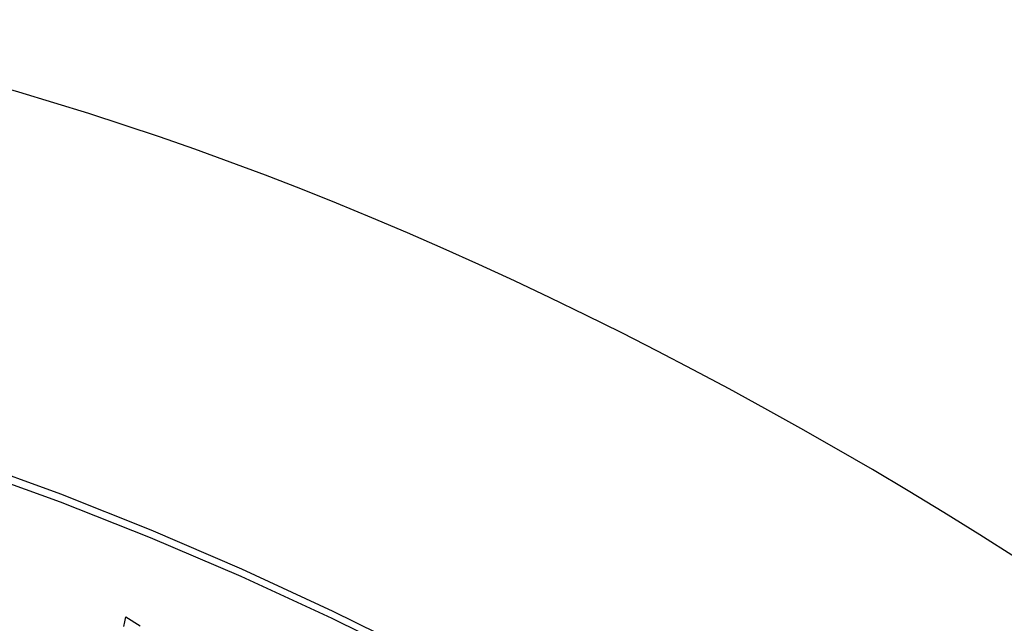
# Model space of a CAD drawing. Header units: inches. Extents: x 15 to 513, y 46 to 241.
# Tile 295 of 397: x 472.352 to 472.616, y 203.33 to 203.492. Entities that reach past the tile are written whole.
import ezdxf

# ---------------------------------------------------------------- set-up
doc = ezdxf.new("R2010")
doc.units = ezdxf.units.IN
doc.header["$MEASUREMENT"] = 0
doc.layers.add('Visible Edges(ANSI)', color=7, linetype='Continuous', lineweight=25)
doc.layers.add('Visible Tangent Edges(ANSI)', color=7, linetype='Continuous', lineweight=25)

msp = doc.modelspace()

# ---------------------------------------------------------------- linework, layer by layer
at = {"layer": 'Visible Edges(ANSI)', "flags": 128}
for points in [[(472.38021, 203.32941), (472.38052, 203.3307), (472.38083, 203.33199)], [(472.38083, 203.33199), (472.38465, 203.32955)]]:
    msp.add_lwpolyline(points, dxfattribs=at)
at = {"layer": 'Visible Edges(ANSI)'}
msp.add_ellipse((472.57145, 202.31489), major_axis=(-0.64835, 1.12588), ratio=0.578093, start_param=5.16346, end_param=5.835982, dxfattribs=at)
at = {"layer": 'Visible Tangent Edges(ANSI)', "flags": 128}
for points in [[(472.63272, 203.21419), (472.60822, 203.23184), (472.58367, 203.24873), (472.55909, 203.26484), (472.53453, 203.28015), (472.50997, 203.29467), (472.48542, 203.30839), (472.46089, 203.32132), (472.43639, 203.33345), (472.41194, 203.34475), (472.38759, 203.35523), (472.36335, 203.36486), (472.33924, 203.37364), (472.31525, 203.38157), (472.29142, 203.38865), (472.26777, 203.39486), (472.2443, 203.4002), (472.22105, 203.40466)], [(472.22123, 203.40204), (472.24442, 203.39767), (472.26781, 203.39244), (472.2914, 203.38633), (472.31517, 203.37935), (472.3391, 203.37151), (472.36316, 203.36282), (472.38734, 203.35328), (472.41164, 203.34288), (472.43603, 203.33165), (472.46048, 203.31958), (472.48495, 203.3067), (472.50944, 203.29302), (472.53393, 203.27853), (472.55843, 203.26324), (472.58293, 203.24715), (472.60741, 203.23027), (472.63184, 203.21262)]]:
    msp.add_lwpolyline(points, dxfattribs=at)

doc.saveas('drawing.dxf')
